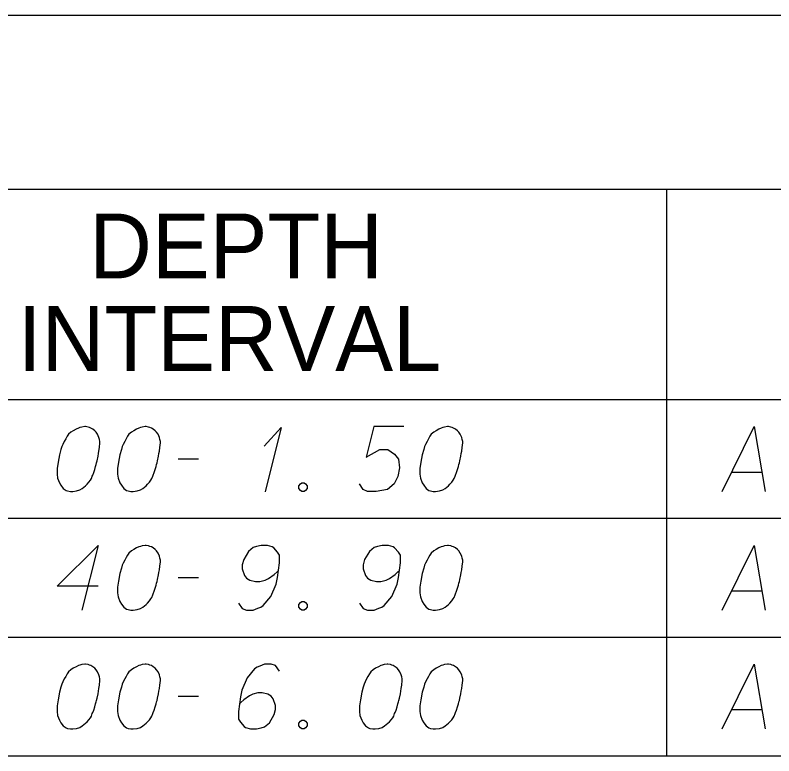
# Model space of a CAD drawing. Extents: x 2074207 to 2076812, y 516372 to 523312.
# Drawn here: x 2076396.8 to 2076453, y 521057.1 to 521112 of the extents above; entities that cross this region are included whole.
import ezdxf

# ---------------------------------------------------------------- set-up
doc = ezdxf.new("R2010")
doc.units = 0
for name, color, linetype in [('Prop DirtTable_ Soil Test Results - Outline (Major)', 7, 'Continuous'), ('Prop DirtTable_ Soil Test Results - Outline (Minor)', 7, 'Continuous'), ('Prop DirtTable_ Soil Test Results - Tx (Header - Small)', 7, 'Continuous'), ('Prop DirtTable_ Soil Test Results - Tx (Sample Data)', 7, 'Continuous')]:
    doc.layers.add(name, color=color, linetype=linetype)

msp = doc.modelspace()

# ---------------------------------------------------------------- linework, layer by layer
at = {"layer": 'Prop DirtTable_ Soil Test Results - Outline (Major)'}
for p, q in [((2076260.609, 521112.02), (2076811.903, 521112.02)), ((2076260.609, 521083.535), (2076811.903, 521083.535)), ((2076260.609, 521083.535), (2076811.903, 521083.535)), ((2076260.609, 521057.135), (2076811.903, 521057.135))]:
    msp.add_line(p, q, dxfattribs=at)
at = {"layer": 'Prop DirtTable_ Soil Test Results - Outline (Minor)'}
for p, q in [((2076260.609, 521099.135), (2076811.903, 521099.135)), ((2076445.062, 521099.135), (2076445.062, 521074.735)), ((2076260.609, 521074.735), (2076811.903, 521074.735)), ((2076260.609, 521074.735), (2076811.903, 521074.735)), ((2076445.063, 521074.735), (2076445.063, 521065.935)), ((2076260.609, 521065.935), (2076811.903, 521065.935)), ((2076260.609, 521065.935), (2076811.903, 521065.935)), ((2076445.063, 521065.935), (2076445.063, 521057.135)), ((2076260.609, 521057.135), (2076811.903, 521057.135))]:
    msp.add_line(p, q, dxfattribs=at)
at = {"layer": 'Prop DirtTable_ Soil Test Results - Tx (Sample Data)'}
for points in [[(2076402.018, 521081.53), (2076401.948, 521081.53), (2076401.736, 521081.492), (2076401.595, 521081.454), (2076401.489, 521081.417), (2076401.313, 521081.341), (2076401.101, 521081.228), (2076400.925, 521081.114), (2076400.748, 521080.963), (2076400.643, 521080.812), (2076400.537, 521080.623), (2076400.431, 521080.434), (2076400.325, 521080.207), (2076400.255, 521080.056), (2076400.184, 521079.829), (2076400.078, 521079.451), (2076399.972, 521078.884), (2076399.902, 521078.431), (2076399.902, 521078.015), (2076399.937, 521077.713), (2076400.078, 521077.373), (2076400.184, 521077.184), (2076400.36, 521076.957), (2076400.572, 521076.806), (2076400.678, 521076.768), (2076400.889, 521076.73), (2076401.066, 521076.73), (2076401.348, 521076.768), (2076401.595, 521076.843), (2076401.771, 521076.957), (2076402.018, 521077.146), (2076402.124, 521077.259), (2076402.265, 521077.41), (2076402.371, 521077.562), (2076402.442, 521077.675), (2076402.512, 521077.864), (2076402.547, 521077.939), (2076402.618, 521078.128), (2076402.689, 521078.355), (2076402.759, 521078.582), (2076402.794, 521078.733), (2076402.83, 521078.847), (2076402.865, 521078.998), (2076402.935, 521079.338), (2076402.971, 521079.527), (2076403.006, 521079.716), (2076403.041, 521079.98), (2076403.077, 521080.321), (2076403.077, 521080.434), (2076403.041, 521080.585), (2076403.006, 521080.736), (2076402.9, 521080.963), (2076402.794, 521081.114), (2076402.689, 521081.228), (2076402.547, 521081.341), (2076402.406, 521081.417), (2076402.3, 521081.454), (2076402.195, 521081.492), (2076402.018, 521081.53)], [(2076406.498, 521081.53), (2076406.428, 521081.53), (2076406.216, 521081.492), (2076406.075, 521081.454), (2076405.969, 521081.417), (2076405.793, 521081.341), (2076405.581, 521081.228), (2076405.405, 521081.114), (2076405.228, 521080.963), (2076405.123, 521080.812), (2076405.017, 521080.623), (2076404.911, 521080.434), (2076404.805, 521080.207), (2076404.735, 521080.056), (2076404.664, 521079.829), (2076404.558, 521079.451), (2076404.452, 521078.884), (2076404.382, 521078.431), (2076404.382, 521078.015), (2076404.417, 521077.713), (2076404.558, 521077.373), (2076404.664, 521077.184), (2076404.84, 521076.957), (2076405.052, 521076.806), (2076405.158, 521076.768), (2076405.369, 521076.73), (2076405.546, 521076.73), (2076405.828, 521076.768), (2076406.075, 521076.843), (2076406.251, 521076.957), (2076406.498, 521077.146), (2076406.604, 521077.259), (2076406.745, 521077.41), (2076406.851, 521077.562), (2076406.922, 521077.675), (2076406.992, 521077.864), (2076407.027, 521077.939), (2076407.098, 521078.128), (2076407.169, 521078.355), (2076407.239, 521078.582), (2076407.274, 521078.733), (2076407.31, 521078.847), (2076407.345, 521078.998), (2076407.415, 521079.338), (2076407.451, 521079.527), (2076407.486, 521079.716), (2076407.521, 521079.98), (2076407.557, 521080.321), (2076407.557, 521080.434), (2076407.521, 521080.585), (2076407.486, 521080.736), (2076407.38, 521080.963), (2076407.274, 521081.114), (2076407.169, 521081.228), (2076407.027, 521081.341), (2076406.886, 521081.417), (2076406.78, 521081.454), (2076406.675, 521081.492), (2076406.498, 521081.53)], [(2076415.247, 521080.094), (2076416.517, 521081.454), (2076415.317, 521076.692)], [(2076425.582, 521081.53), (2076423.36, 521081.53), (2076422.796, 521079.262), (2076423.819, 521079.829), (2076424.418, 521079.829), (2076424.912, 521079.489), (2076425.194, 521079.111), (2076425.265, 521078.469), (2076425.159, 521077.826), (2076424.877, 521077.297), (2076424.383, 521076.881), (2076423.536, 521076.73), (2076422.901, 521076.73), (2076422.584, 521076.881), (2076422.302, 521077.297)], [(2076428.898, 521081.53), (2076428.828, 521081.53), (2076428.616, 521081.492), (2076428.475, 521081.454), (2076428.369, 521081.417), (2076428.193, 521081.341), (2076427.981, 521081.228), (2076427.805, 521081.114), (2076427.628, 521080.963), (2076427.523, 521080.812), (2076427.417, 521080.623), (2076427.311, 521080.434), (2076427.205, 521080.207), (2076427.135, 521080.056), (2076427.064, 521079.829), (2076426.958, 521079.451), (2076426.852, 521078.884), (2076426.782, 521078.431), (2076426.782, 521078.015), (2076426.817, 521077.713), (2076426.958, 521077.373), (2076427.064, 521077.184), (2076427.24, 521076.957), (2076427.452, 521076.806), (2076427.558, 521076.768), (2076427.769, 521076.73), (2076427.946, 521076.73), (2076428.228, 521076.768), (2076428.475, 521076.843), (2076428.651, 521076.957), (2076428.898, 521077.146), (2076429.004, 521077.259), (2076429.145, 521077.41), (2076429.251, 521077.562), (2076429.322, 521077.675), (2076429.392, 521077.864), (2076429.427, 521077.939), (2076429.498, 521078.128), (2076429.569, 521078.355), (2076429.639, 521078.582), (2076429.674, 521078.733), (2076429.71, 521078.847), (2076429.745, 521078.998), (2076429.815, 521079.338), (2076429.851, 521079.527), (2076429.886, 521079.716), (2076429.921, 521079.98), (2076429.957, 521080.321), (2076429.957, 521080.434), (2076429.921, 521080.585), (2076429.886, 521080.736), (2076429.78, 521080.963), (2076429.674, 521081.114), (2076429.569, 521081.228), (2076429.427, 521081.341), (2076429.286, 521081.417), (2076429.18, 521081.454), (2076429.075, 521081.492), (2076428.898, 521081.53)], [(2076449.182, 521076.73), (2076451.545, 521081.53), (2076452.357, 521076.73)], [(2076408.862, 521079.149), (2076410.379, 521079.149)], [(2076449.887, 521078.166), (2076452.11, 521078.166)], [(2076418.033, 521077.373), (2076418.21, 521077.373), (2076418.316, 521077.297), (2076418.421, 521077.146), (2076418.421, 521076.957), (2076418.316, 521076.806), (2076418.21, 521076.73), (2076418.033, 521076.73), (2076417.928, 521076.806), (2076417.822, 521076.957), (2076417.822, 521077.146), (2076417.928, 521077.297), (2076418.033, 521077.373)], [(2076402.935, 521069.706), (2076399.902, 521069.706), (2076402.935, 521072.73), (2076401.736, 521067.93)], [(2076406.498, 521072.73), (2076406.428, 521072.73), (2076406.216, 521072.692), (2076406.075, 521072.654), (2076405.969, 521072.617), (2076405.793, 521072.541), (2076405.581, 521072.428), (2076405.405, 521072.314), (2076405.228, 521072.163), (2076405.123, 521072.012), (2076405.017, 521071.823), (2076404.911, 521071.634), (2076404.805, 521071.407), (2076404.735, 521071.256), (2076404.664, 521071.029), (2076404.558, 521070.651), (2076404.452, 521070.084), (2076404.382, 521069.631), (2076404.382, 521069.215), (2076404.417, 521068.913), (2076404.558, 521068.573), (2076404.664, 521068.384), (2076404.84, 521068.157), (2076405.052, 521068.006), (2076405.158, 521067.968), (2076405.369, 521067.93), (2076405.546, 521067.93), (2076405.828, 521067.968), (2076406.075, 521068.043), (2076406.251, 521068.157), (2076406.498, 521068.346), (2076406.604, 521068.459), (2076406.745, 521068.61), (2076406.851, 521068.762), (2076406.922, 521068.875), (2076406.992, 521069.064), (2076407.027, 521069.139), (2076407.098, 521069.328), (2076407.169, 521069.555), (2076407.239, 521069.782), (2076407.274, 521069.933), (2076407.31, 521070.047), (2076407.345, 521070.198), (2076407.415, 521070.538), (2076407.451, 521070.727), (2076407.486, 521070.916), (2076407.521, 521071.18), (2076407.557, 521071.521), (2076407.557, 521071.634), (2076407.521, 521071.785), (2076407.486, 521071.936), (2076407.38, 521072.163), (2076407.274, 521072.314), (2076407.169, 521072.428), (2076407.027, 521072.541), (2076406.886, 521072.617), (2076406.78, 521072.654), (2076406.675, 521072.692), (2076406.498, 521072.73)], [(2076413.342, 521068.459), (2076413.624, 521068.043), (2076413.941, 521067.93), (2076414.435, 521067.93), (2076414.788, 521068.081), (2076415, 521068.157), (2076415.176, 521068.27), (2076415.74, 521068.95), (2076416.129, 521069.858), (2076416.234, 521070.349), (2076416.375, 521071.445), (2076416.375, 521072.012), (2076416.234, 521072.239), (2076415.952, 521072.541), (2076415.846, 521072.617), (2076415.494, 521072.73), (2076415.035, 521072.73), (2076414.682, 521072.654), (2076414.435, 521072.579), (2076414.083, 521072.276), (2076413.73, 521071.672), (2076413.624, 521071.294), (2076413.624, 521070.991), (2076413.8, 521070.5), (2076413.941, 521070.311), (2076414.188, 521070.16), (2076414.612, 521070.047), (2076414.929, 521070.047), (2076415.317, 521070.16), (2076415.564, 521070.273), (2076415.987, 521070.576), (2076416.199, 521070.765), (2076416.305, 521070.878)], [(2076422.302, 521068.459), (2076422.584, 521068.043), (2076422.901, 521067.93), (2076423.395, 521067.93), (2076423.748, 521068.081), (2076423.96, 521068.157), (2076424.136, 521068.27), (2076424.7, 521068.95), (2076425.089, 521069.858), (2076425.194, 521070.349), (2076425.335, 521071.445), (2076425.335, 521072.012), (2076425.194, 521072.239), (2076424.912, 521072.541), (2076424.806, 521072.617), (2076424.454, 521072.73), (2076423.995, 521072.73), (2076423.642, 521072.654), (2076423.395, 521072.579), (2076423.043, 521072.276), (2076422.69, 521071.672), (2076422.584, 521071.294), (2076422.584, 521070.991), (2076422.76, 521070.5), (2076422.901, 521070.311), (2076423.148, 521070.16), (2076423.572, 521070.047), (2076423.889, 521070.047), (2076424.277, 521070.16), (2076424.524, 521070.273), (2076424.947, 521070.576), (2076425.159, 521070.765), (2076425.265, 521070.878)], [(2076428.898, 521072.73), (2076428.828, 521072.73), (2076428.616, 521072.692), (2076428.475, 521072.654), (2076428.369, 521072.617), (2076428.193, 521072.541), (2076427.981, 521072.428), (2076427.805, 521072.314), (2076427.628, 521072.163), (2076427.523, 521072.012), (2076427.417, 521071.823), (2076427.311, 521071.634), (2076427.205, 521071.407), (2076427.135, 521071.256), (2076427.064, 521071.029), (2076426.958, 521070.651), (2076426.852, 521070.084), (2076426.782, 521069.631), (2076426.782, 521069.215), (2076426.817, 521068.913), (2076426.958, 521068.573), (2076427.064, 521068.384), (2076427.24, 521068.157), (2076427.452, 521068.006), (2076427.558, 521067.968), (2076427.769, 521067.93), (2076427.946, 521067.93), (2076428.228, 521067.968), (2076428.475, 521068.043), (2076428.651, 521068.157), (2076428.898, 521068.346), (2076429.004, 521068.459), (2076429.145, 521068.61), (2076429.251, 521068.762), (2076429.322, 521068.875), (2076429.392, 521069.064), (2076429.427, 521069.139), (2076429.498, 521069.328), (2076429.569, 521069.555), (2076429.639, 521069.782), (2076429.674, 521069.933), (2076429.71, 521070.047), (2076429.745, 521070.198), (2076429.815, 521070.538), (2076429.851, 521070.727), (2076429.886, 521070.916), (2076429.921, 521071.18), (2076429.957, 521071.521), (2076429.957, 521071.634), (2076429.921, 521071.785), (2076429.886, 521071.936), (2076429.78, 521072.163), (2076429.674, 521072.314), (2076429.569, 521072.428), (2076429.427, 521072.541), (2076429.286, 521072.617), (2076429.18, 521072.654), (2076429.075, 521072.692), (2076428.898, 521072.73)], [(2076449.182, 521067.93), (2076451.545, 521072.73), (2076452.357, 521067.93)], [(2076408.862, 521070.349), (2076410.379, 521070.349)], [(2076449.887, 521069.366), (2076452.11, 521069.366)], [(2076418.033, 521068.573), (2076418.21, 521068.573), (2076418.316, 521068.497), (2076418.421, 521068.346), (2076418.421, 521068.157), (2076418.316, 521068.006), (2076418.21, 521067.93), (2076418.033, 521067.93), (2076417.928, 521068.006), (2076417.822, 521068.157), (2076417.822, 521068.346), (2076417.928, 521068.497), (2076418.033, 521068.573)], [(2076402.018, 521063.93), (2076401.948, 521063.93), (2076401.736, 521063.892), (2076401.595, 521063.854), (2076401.489, 521063.817), (2076401.313, 521063.741), (2076401.101, 521063.628), (2076400.925, 521063.514), (2076400.748, 521063.363), (2076400.643, 521063.212), (2076400.537, 521063.023), (2076400.431, 521062.834), (2076400.325, 521062.607), (2076400.255, 521062.456), (2076400.184, 521062.229), (2076400.078, 521061.851), (2076399.972, 521061.284), (2076399.902, 521060.831), (2076399.902, 521060.415), (2076399.937, 521060.113), (2076400.078, 521059.773), (2076400.184, 521059.584), (2076400.36, 521059.357), (2076400.572, 521059.206), (2076400.678, 521059.168), (2076400.889, 521059.13), (2076401.066, 521059.13), (2076401.348, 521059.168), (2076401.595, 521059.243), (2076401.771, 521059.357), (2076402.018, 521059.546), (2076402.124, 521059.659), (2076402.265, 521059.81), (2076402.371, 521059.962), (2076402.442, 521060.075), (2076402.512, 521060.264), (2076402.547, 521060.339), (2076402.618, 521060.528), (2076402.689, 521060.755), (2076402.759, 521060.982), (2076402.794, 521061.133), (2076402.83, 521061.247), (2076402.865, 521061.398), (2076402.935, 521061.738), (2076402.971, 521061.927), (2076403.006, 521062.116), (2076403.041, 521062.38), (2076403.077, 521062.721), (2076403.077, 521062.834), (2076403.041, 521062.985), (2076403.006, 521063.136), (2076402.9, 521063.363), (2076402.794, 521063.514), (2076402.689, 521063.628), (2076402.547, 521063.741), (2076402.406, 521063.817), (2076402.3, 521063.854), (2076402.195, 521063.892), (2076402.018, 521063.93)], [(2076406.498, 521063.93), (2076406.428, 521063.93), (2076406.216, 521063.892), (2076406.075, 521063.854), (2076405.969, 521063.817), (2076405.793, 521063.741), (2076405.581, 521063.628), (2076405.405, 521063.514), (2076405.228, 521063.363), (2076405.123, 521063.212), (2076405.017, 521063.023), (2076404.911, 521062.834), (2076404.805, 521062.607), (2076404.735, 521062.456), (2076404.664, 521062.229), (2076404.558, 521061.851), (2076404.452, 521061.284), (2076404.382, 521060.831), (2076404.382, 521060.415), (2076404.417, 521060.113), (2076404.558, 521059.773), (2076404.664, 521059.584), (2076404.84, 521059.357), (2076405.052, 521059.206), (2076405.158, 521059.168), (2076405.369, 521059.13), (2076405.546, 521059.13), (2076405.828, 521059.168), (2076406.075, 521059.243), (2076406.251, 521059.357), (2076406.498, 521059.546), (2076406.604, 521059.659), (2076406.745, 521059.81), (2076406.851, 521059.962), (2076406.922, 521060.075), (2076406.992, 521060.264), (2076407.027, 521060.339), (2076407.098, 521060.528), (2076407.169, 521060.755), (2076407.239, 521060.982), (2076407.274, 521061.133), (2076407.31, 521061.247), (2076407.345, 521061.398), (2076407.415, 521061.738), (2076407.451, 521061.927), (2076407.486, 521062.116), (2076407.521, 521062.38), (2076407.557, 521062.721), (2076407.557, 521062.834), (2076407.521, 521062.985), (2076407.486, 521063.136), (2076407.38, 521063.363), (2076407.274, 521063.514), (2076407.169, 521063.628), (2076407.027, 521063.741), (2076406.886, 521063.817), (2076406.78, 521063.854), (2076406.675, 521063.892), (2076406.498, 521063.93)], [(2076416.375, 521063.401), (2076416.093, 521063.817), (2076415.776, 521063.93), (2076415.282, 521063.93), (2076414.929, 521063.779), (2076414.718, 521063.703), (2076414.541, 521063.59), (2076413.977, 521062.91), (2076413.589, 521062.002), (2076413.483, 521061.511), (2076413.342, 521060.415), (2076413.342, 521059.848), (2076413.483, 521059.621), (2076413.765, 521059.319), (2076413.871, 521059.243), (2076414.224, 521059.13), (2076414.682, 521059.13), (2076415.035, 521059.206), (2076415.282, 521059.281), (2076415.635, 521059.584), (2076415.987, 521060.188), (2076416.093, 521060.566), (2076416.093, 521060.869), (2076415.917, 521061.36), (2076415.776, 521061.549), (2076415.529, 521061.7), (2076415.106, 521061.813), (2076414.788, 521061.813), (2076414.4, 521061.7), (2076414.153, 521061.587), (2076413.73, 521061.284), (2076413.518, 521061.095), (2076413.412, 521060.982)], [(2076424.418, 521063.93), (2076424.348, 521063.93), (2076424.136, 521063.892), (2076423.995, 521063.854), (2076423.889, 521063.817), (2076423.713, 521063.741), (2076423.501, 521063.628), (2076423.325, 521063.514), (2076423.148, 521063.363), (2076423.043, 521063.212), (2076422.937, 521063.023), (2076422.831, 521062.834), (2076422.725, 521062.607), (2076422.655, 521062.456), (2076422.584, 521062.229), (2076422.478, 521061.851), (2076422.372, 521061.284), (2076422.302, 521060.831), (2076422.302, 521060.415), (2076422.337, 521060.113), (2076422.478, 521059.773), (2076422.584, 521059.584), (2076422.76, 521059.357), (2076422.972, 521059.206), (2076423.078, 521059.168), (2076423.289, 521059.13), (2076423.466, 521059.13), (2076423.748, 521059.168), (2076423.995, 521059.243), (2076424.171, 521059.357), (2076424.418, 521059.546), (2076424.524, 521059.659), (2076424.665, 521059.81), (2076424.771, 521059.962), (2076424.842, 521060.075), (2076424.912, 521060.264), (2076424.947, 521060.339), (2076425.018, 521060.528), (2076425.089, 521060.755), (2076425.159, 521060.982), (2076425.194, 521061.133), (2076425.23, 521061.247), (2076425.265, 521061.398), (2076425.335, 521061.738), (2076425.371, 521061.927), (2076425.406, 521062.116), (2076425.441, 521062.38), (2076425.477, 521062.721), (2076425.477, 521062.834), (2076425.441, 521062.985), (2076425.406, 521063.136), (2076425.3, 521063.363), (2076425.194, 521063.514), (2076425.089, 521063.628), (2076424.947, 521063.741), (2076424.806, 521063.817), (2076424.7, 521063.854), (2076424.595, 521063.892), (2076424.418, 521063.93)], [(2076428.898, 521063.93), (2076428.828, 521063.93), (2076428.616, 521063.892), (2076428.475, 521063.854), (2076428.369, 521063.817), (2076428.193, 521063.741), (2076427.981, 521063.628), (2076427.805, 521063.514), (2076427.628, 521063.363), (2076427.523, 521063.212), (2076427.417, 521063.023), (2076427.311, 521062.834), (2076427.205, 521062.607), (2076427.135, 521062.456), (2076427.064, 521062.229), (2076426.958, 521061.851), (2076426.852, 521061.284), (2076426.782, 521060.831), (2076426.782, 521060.415), (2076426.817, 521060.113), (2076426.958, 521059.773), (2076427.064, 521059.584), (2076427.24, 521059.357), (2076427.452, 521059.206), (2076427.558, 521059.168), (2076427.769, 521059.13), (2076427.946, 521059.13), (2076428.228, 521059.168), (2076428.475, 521059.243), (2076428.651, 521059.357), (2076428.898, 521059.546), (2076429.004, 521059.659), (2076429.145, 521059.81), (2076429.251, 521059.962), (2076429.322, 521060.075), (2076429.392, 521060.264), (2076429.427, 521060.339), (2076429.498, 521060.528), (2076429.569, 521060.755), (2076429.639, 521060.982), (2076429.674, 521061.133), (2076429.71, 521061.247), (2076429.745, 521061.398), (2076429.815, 521061.738), (2076429.851, 521061.927), (2076429.886, 521062.116), (2076429.921, 521062.38), (2076429.957, 521062.721), (2076429.957, 521062.834), (2076429.921, 521062.985), (2076429.886, 521063.136), (2076429.78, 521063.363), (2076429.674, 521063.514), (2076429.569, 521063.628), (2076429.427, 521063.741), (2076429.286, 521063.817), (2076429.18, 521063.854), (2076429.075, 521063.892), (2076428.898, 521063.93)], [(2076449.182, 521059.13), (2076451.545, 521063.93), (2076452.357, 521059.13)], [(2076408.862, 521061.549), (2076410.379, 521061.549)], [(2076449.887, 521060.566), (2076452.11, 521060.566)], [(2076418.033, 521059.773), (2076418.21, 521059.773), (2076418.316, 521059.697), (2076418.421, 521059.546), (2076418.421, 521059.357), (2076418.316, 521059.206), (2076418.21, 521059.13), (2076418.033, 521059.13), (2076417.928, 521059.206), (2076417.822, 521059.357), (2076417.822, 521059.546), (2076417.928, 521059.697), (2076418.033, 521059.773)]]:
    msp.add_lwpolyline(points, dxfattribs=at)

# ---------------------------------------------------------------- texts
at = {"layer": 'Prop DirtTable_ Soil Test Results - Tx (Header - Small)'}
for s, p in [('DEPTH', (2076402.289, 521092.521)), ('INTERVAL', (2076396.977, 521085.664))]:
    msp.add_text(s, height=4.8, dxfattribs=at).set_placement(p)

doc.saveas('drawing.dxf')
